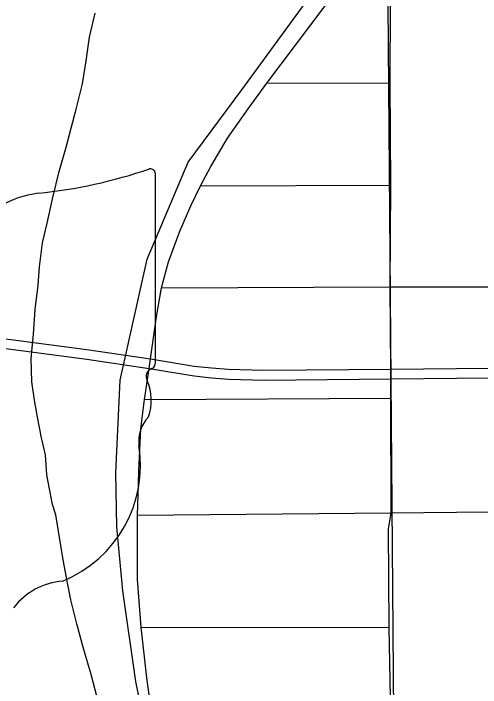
# Model space of a CAD drawing. Extents: x 0 to 40.2, y 0 to 22.
# Drawn here: x 2.748 to 3.0085, y 18.8217 to 19.1975 of the extents above; entities that cross this region are included whole.
import ezdxf

# ---------------------------------------------------------------- set-up
doc = ezdxf.new("R2010")
doc.units = 0
for name, color, linetype in [('GM_X_Corporation', 7, 'Continuous'), ('GM_X_Interchange_Ramps', 7, 'Continuous'), ('GM_X_Interstate_Route', 7, 'Continuous'), ('GM_X_Major_Lake', 7, 'Continuous'), ('GM_X_Major_Lake_Text', 7, 'Continuous'), ('GM_X_Major_River', 7, 'Continuous'), ('GM_X_Unincorporated_Location', 7, 'Continuous')]:
    doc.layers.add(name, color=color, linetype=linetype)

msp = doc.modelspace()

# ---------------------------------------------------------------- linework, layer by layer
at = {"layer": 'GM_X_Corporation'}
msp.add_lwpolyline([(2.9568702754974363, 19.22644503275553), (3.0362604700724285, 19.354870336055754), (3.0761207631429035, 19.383006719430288), (3.108946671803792, 19.41583282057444), (3.1181362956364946, 19.439651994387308), (3.1283972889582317, 18.66934133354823), (2.9612292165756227, 18.666848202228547)], close=True, dxfattribs=at)
at = {"layer": 'GM_X_Interchange_Ramps'}
for points in [[(2.782927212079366, 19.1441689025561), (2.786453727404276, 19.158187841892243), (2.7884499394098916, 19.171079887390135), (2.7904518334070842, 19.18435072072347), (2.7935900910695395, 19.19761397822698)], [(2.7947226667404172, 18.81604769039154), (2.7914139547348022, 18.828983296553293), (2.7869783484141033, 18.843445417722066), (2.7832965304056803, 18.857142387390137), (2.7799897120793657, 18.870458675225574), (2.778169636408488, 18.87996246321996), (2.7756185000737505, 18.892892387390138), (2.7716488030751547, 18.9179814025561), (2.7698476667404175, 18.923623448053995), (2.7666033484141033, 18.94029200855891), (2.76584956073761, 18.951435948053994), (2.7636488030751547, 18.96094731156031), (2.7614669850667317, 18.972354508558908), (2.7596469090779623, 18.981858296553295), (2.758209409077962, 18.9921215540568), (2.7579347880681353, 19.005032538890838), (2.7591810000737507, 19.018689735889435), (2.7600484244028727, 19.03235261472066), (2.7616734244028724, 19.046006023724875), (2.7625124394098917, 19.056248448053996), (2.7641355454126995, 19.06952496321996), (2.7668760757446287, 19.080513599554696), (2.7700238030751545, 19.09491700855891), (2.773550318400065, 19.109314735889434), (2.777451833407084, 19.122949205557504), (2.782927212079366, 19.1441689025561)]]:
    msp.add_lwpolyline(points, dxfattribs=at)
at = {"layer": 'GM_X_Interstate_Route'}
for p, q in [((2.8271789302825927, 19.002821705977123), (2.8271789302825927, 19.107507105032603)), ((2.82715323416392, 19.002847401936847), (2.8271789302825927, 19.002821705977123))]:
    msp.add_line(p, q, dxfattribs=at)
for centre, radius, start, end in [((2.73325701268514, 19.375379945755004), 0.2796157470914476, 275.8444694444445, 288.9064527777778), ((2.8242544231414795, 19.107941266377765), 0.0029352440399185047, 351.8620861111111, 97.738), ((2.7689227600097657, 19.04142500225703), 0.056254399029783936, 97.34618055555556, 120.7688527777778), ((2.82404740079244, 19.00241723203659), 0.003141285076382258, 289.6038111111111, 7.734130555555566), ((2.8265008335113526, 18.995136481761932), 0.004542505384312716, 107.94398333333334, 210.33696666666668), ((2.7976017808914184, 18.981903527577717), 0.02726868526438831, 340.0329638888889, 23.649566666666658), ((2.837695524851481, 18.95901212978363), 0.019839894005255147, 136.80649722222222, 186.92959444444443), ((2.748920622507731, 18.94569476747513), 0.06993829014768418, 292.3088861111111, 8.985838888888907), ((2.778409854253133, 18.842800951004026), 0.03830339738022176, 94.40312222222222, 142.57675)]:
    msp.add_arc(centre, radius, start, end, dxfattribs=at)
at = {"layer": 'GM_X_Major_Lake'}
for points in [[(2.3491657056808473, 19.098246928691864), (2.3563791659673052, 19.095354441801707), (2.3606088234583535, 19.09323930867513), (2.3690681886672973, 19.084320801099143), (2.376975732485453, 19.076964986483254), (2.3843314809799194, 19.071999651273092), (2.3933419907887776, 19.06721817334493), (2.4035485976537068, 19.06308111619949), (2.415225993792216, 19.059771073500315), (2.4190629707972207, 19.058847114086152), (2.4218069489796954, 19.05856001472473), (2.4732277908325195, 19.05158887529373), (2.628964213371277, 19.031083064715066), (2.788952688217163, 19.010118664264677), (2.824397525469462, 19.004877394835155), (2.8487185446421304, 19.000924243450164), (2.858464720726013, 18.99982070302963), (2.8680276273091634, 18.99908497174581), (2.8877039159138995, 18.99853319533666), (2.958500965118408, 18.999239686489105), (3.0134356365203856, 18.999729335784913)], [(2.39152970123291, 19.058115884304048), (2.402077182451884, 19.055081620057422), (2.4148003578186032, 19.053160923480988), (2.421192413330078, 19.052876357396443), (2.472651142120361, 19.045989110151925), (2.6290033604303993, 19.02565847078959), (2.7889912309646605, 19.004694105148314), (2.823636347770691, 18.99947828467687), (2.84875706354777, 18.995499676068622), (2.858503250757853, 18.99439613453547), (2.8680661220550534, 18.9936604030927), (2.8877424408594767, 18.993109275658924), (2.958539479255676, 18.99381577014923), (3.0134741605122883, 18.994304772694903), (3.018525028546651, 18.994261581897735)]]:
    msp.add_lwpolyline(points, dxfattribs=at)
at = {"layer": 'GM_X_Major_Lake_Text'}
for points in [[(2.8176713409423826, 18.93491686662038), (2.8178998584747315, 18.94255335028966), (2.819089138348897, 18.965960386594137), (2.821020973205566, 18.982307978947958), (2.823636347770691, 18.99947828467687), (2.824397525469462, 19.004877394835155), (2.827703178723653, 19.028307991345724), (2.8306286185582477, 19.0445251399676), (2.8344177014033, 19.058924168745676), (2.8407227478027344, 19.076081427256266), (2.846966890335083, 19.09026789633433), (2.852383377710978, 19.101344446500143), (2.858122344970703, 19.112092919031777), (2.8674584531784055, 19.127976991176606), (2.878901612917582, 19.144391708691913), (2.889349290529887, 19.15862729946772), (2.9133223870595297, 19.19040663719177), (2.9442411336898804, 19.231510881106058), (2.9585780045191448, 19.24862032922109), (2.9721325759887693, 19.25967659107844)], [(2.863376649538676, 18.66791219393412), (2.8481431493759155, 18.710341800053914), (2.835362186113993, 18.754926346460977), (2.830012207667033, 18.776326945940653), (2.8268916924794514, 18.794904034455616), (2.8224327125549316, 18.82700528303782), (2.8191630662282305, 18.85531615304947), (2.817231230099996, 18.881918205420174), (2.817157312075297, 18.91773461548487), (2.8176713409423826, 18.93491686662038)]]:
    msp.add_lwpolyline(points, dxfattribs=at)
at = {"layer": 'GM_X_Major_River'}
msp.add_lwpolyline([(2.918639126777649, 18.565892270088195), (2.8850255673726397, 18.61429369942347), (2.8725161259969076, 18.637394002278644), (2.8580843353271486, 18.66867426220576), (2.8470199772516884, 18.697549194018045), (2.8306620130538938, 18.753857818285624), (2.8162283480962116, 18.825083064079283), (2.809012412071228, 18.875615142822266), (2.805645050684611, 18.911226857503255), (2.8051639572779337, 18.941544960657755), (2.8075692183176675, 18.993041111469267), (2.8224821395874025, 19.060415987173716), (2.8454252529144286, 19.114569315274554), (2.8753058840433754, 19.15491773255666), (2.964254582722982, 19.276661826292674), (3.1859189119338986, 19.58276541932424)], dxfattribs=at)
at = {"layer": 'GM_X_Unincorporated_Location'}
for p, q in [((2.889349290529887, 19.15862729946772), (2.9581529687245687, 19.15883858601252)), ((2.852383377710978, 19.101344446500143), (2.9584201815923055, 19.101797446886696)), ((2.821020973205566, 18.982307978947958), (2.9585649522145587, 18.98297722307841)), ((2.8191630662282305, 18.85531615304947), (2.957531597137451, 18.855134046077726))]:
    msp.add_line(p, q, dxfattribs=at)
for points in [[(2.959606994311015, 18.520495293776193), (2.959233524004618, 18.670067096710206), (2.9586761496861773, 18.79661281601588), (2.957531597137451, 18.855134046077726), (2.9571898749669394, 18.910081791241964), (2.9587134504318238, 18.91899783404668), (2.9585649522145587, 18.98297722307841), (2.958539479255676, 18.99381577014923), (2.958500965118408, 18.999239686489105), (2.9581722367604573, 19.04500421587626), (2.9584201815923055, 19.101797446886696), (2.9581529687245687, 19.15883858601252), (2.9585780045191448, 19.24862032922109)], [(2.8306286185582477, 19.0445251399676), (2.9581722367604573, 19.04500421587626), (3.013113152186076, 19.04504276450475), (3.0672524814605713, 19.045462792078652), (3.1195593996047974, 19.045729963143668), (3.175111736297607, 19.045958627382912), (3.2302440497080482, 19.046645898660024), (3.2850706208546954, 19.046570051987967), (3.3409237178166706, 19.04725793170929), (3.3925862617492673, 19.048402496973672), (3.4343013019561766, 19.04863114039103), (3.4939161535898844, 19.049411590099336), (3.6179254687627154, 19.050464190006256), (3.6767219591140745, 19.05090351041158), (3.81010400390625, 19.05224132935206), (3.86597261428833, 19.0527607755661), (3.929006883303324, 19.05342687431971), (3.991043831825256, 19.05432167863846), (4.053764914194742, 19.044589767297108), (4.177603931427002, 19.04737350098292), (4.292303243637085, 19.057581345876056), (4.472647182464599, 19.05931001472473), (4.507797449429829, 19.059641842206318)], [(2.817157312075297, 18.91773461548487), (2.9587134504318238, 18.91899783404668), (3.013403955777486, 18.919592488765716), (3.0676489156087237, 18.920038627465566), (3.121544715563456, 18.920716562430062)]]:
    msp.add_lwpolyline(points, dxfattribs=at)

doc.saveas('drawing.dxf')
